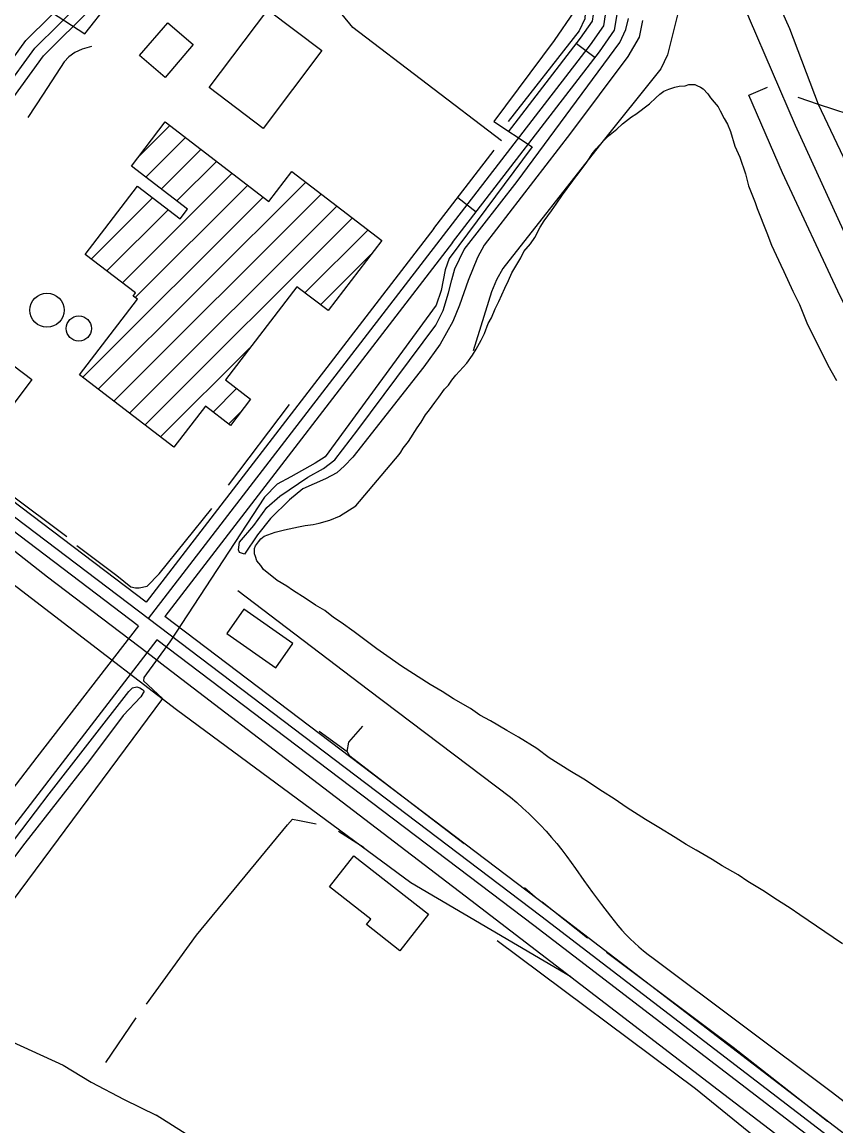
# Model space of a CAD drawing. Extents: x 3324104 to 3361979, y 612876 to 638273.
# Drawn here: x 3355626 to 3356671, y 633497 to 634915 of the extents above; entities that cross this region are included whole.
import ezdxf

# ---------------------------------------------------------------- set-up
doc = ezdxf.new("R2010")
doc.units = 0
for name, color, linetype in [('V-BLDG-OTLN', 7, 'Continuous'), ('V-DOMW-TANK', 7, 'Continuous'), ('V-RAIL-TRAK', 7, 'Continuous'), ('V-ROAD-CNTR', 7, 'Continuous'), ('V-SITE-OTLN', 7, 'Continuous'), ('V-SITE-VEGE', 7, 'Continuous'), ('V-TOPO-SHOR', 7, 'Continuous')]:
    doc.layers.add(name, color=color, linetype=linetype)

msp = doc.modelspace()

# ---------------------------------------------------------------- linework, layer by layer
at = {"layer": 'V-BLDG-OTLN'}
for p, q in [((3355774.9, 634741.5), (3355815.9, 634782.4)), ((3355784.8, 634716.1), (3355836, 634767.1)), ((3355804.9, 634700.8), (3355856, 634751.8)), ((3355824.9, 634685.5), (3355876, 634736.5)), ((3355754.8, 634580.3), (3355896, 634721.2)), ((3355723.9, 634443.6), (3355990.1, 634709.3)), ((3355771.1, 634561.2), (3355916.1, 634705.9)), ((3355743.9, 634428.3), (3356010.2, 634694)), ((3355703.9, 634458.9), (3355936.1, 634690.6)), ((3355714.7, 634610.8), (3355793.5, 634689.4)), ((3355764, 634413), (3356030.2, 634678.7)), ((3355734.8, 634595.5), (3355813.5, 634674.1)), ((3355784, 634397.7), (3356050.2, 634663.4)), ((3355989.4, 634567.4), (3356070.3, 634648.1)), ((3356009.3, 634552.1), (3356073.9, 634616.5)), ((3355804, 634382.4), (3355918, 634496.2)), ((3355871.3, 634414.3), (3355901.6, 634444.6)), ((3355891.3, 634398.9), (3355908.1, 634415.7))]:
    msp.add_line(p, q, dxfattribs=at)
for points in [[(3355866.2, 634831), (3355941.6, 634931), (3356011.1, 634878.6), (3355935.7, 634778.6)], [(3355777, 634872.2), (3355813.3, 634914.4), (3355845.9, 634886.4), (3355809.6, 634844.2)], [(3355809.9, 634786.9), (3355943.1, 634684.9), (3355972.3, 634723.1), (3356087.9, 634634.6), (3356019, 634544.5), (3355978.7, 634575.3), (3355887.2, 634455.7), (3355919.6, 634430.9), (3355893.7, 634397.1), (3355861.4, 634421.9), (3355821.1, 634369.3), (3355699.8, 634462.1), (3355774.1, 634559.2), (3355768.7, 634563.3), (3355771.8, 634567.3), (3355707.2, 634616.8), (3355774.3, 634704.3), (3355829, 634662.5), (3355838.5, 634674.8), (3355766.4, 634730)], [(3355638.5, 634455.9), (3355569.1, 634364.2), (3355440.7, 634461.5), (3355510.4, 634553.6), (3355548.4, 634524.8), (3355561.7, 634542.4), (3355591.3, 634519.9), (3355577.6, 634501.7)], [(3355888.9, 634129.8), (3355952, 634085.7), (3355973.9, 634117), (3355910.7, 634161.1)], [(3356052, 633844.2), (3356148, 633769.3), (3356111.4, 633722.3), (3356068.5, 633755.8), (3356074.1, 633762.9), (3356020.9, 633804.4)]]:
    msp.add_lwpolyline(points, close=True, dxfattribs=at)
at = {"layer": 'V-DOMW-TANK'}
for centre, radius in [((3355658, 634545.1), 21.9), ((3355698.9, 634521.6), 16.1)]:
    msp.add_circle(centre, radius, dxfattribs=at)
at = {"layer": 'V-RAIL-TRAK'}
msp.add_line((3355799, 634096), (3355803.7, 634092.1), dxfattribs=at)
for points in [[(3356215.6, 635761.2), (3356284.7, 635591.1), (3356397, 635315.7), (3356492.2, 635083.5), (3356560, 634919.7), (3356618.9, 634783), (3356687.5, 634633.1), (3356729.4, 634548), (3356813.2, 634386.8), (3356880.5, 634264.7), (3356940.4, 634162), (3356992, 634077.6), (3357074.6, 633949.1), (3357125.6, 633873), (3357175.2, 633801), (3357225.5, 633732.6), (3357325.5, 633598.4), (3357435.2, 633461.4), (3357535.9, 633341.2), (3357622.9, 633243.9), (3357692.7, 633167.7), (3357745.2, 633112.4), (3357828.1, 633029.8)], [(3354055.5, 635430.9), (3354183.6, 635333.8), (3354353.6, 635201), (3354403.8, 635163.8), (3354482.5, 635105.3), (3354789.9, 634866), (3355053.6, 634663.7), (3355406.9, 634400), (3355658.6, 634202.5), (3355799, 634096)], [(3355824.4, 634031.6), (3355686.2, 634137.8), (3355481, 634295.2), (3355259.2, 634467.1), (3355022.1, 634648.9), (3354854.8, 634777), (3354747.5, 634863.7)], [(3355803.7, 634092.1), (3356006.4, 633937.2), (3356202.2, 633787.1), (3356331, 633688.9), (3356519.9, 633543.8), (3356715, 633394.4), (3356973.1, 633198), (3357120.5, 633083.7)], [(3356331, 633688.9), (3356125.3, 633809.3), (3355824.4, 634031.6)]]:
    msp.add_lwpolyline(points, dxfattribs=at)
at = {"layer": 'V-ROAD-CNTR'}
for p, q in [((3356338.2, 634887.8), (3356361.9, 634869.5)), ((3356185.5, 634689.8), (3356209.3, 634671.5))]:
    msp.add_line(p, q, dxfattribs=at)
for points in [[(3358019.6, 632437.2), (3357976, 632476), (3357233.8, 633045.3), (3356292.3, 633766.7), (3355060.3, 634700.7), (3354190.2, 635372.4), (3353533, 635873.8), (3353385.4, 635986.9)], [(3356178.8, 634631.9), (3356367.7, 634876.9), (3356387, 634904.9), (3356391.6, 634932.8), (3356389, 634956), (3356174.4, 635486.3), (3356160, 635510.3), (3356158.1, 635511)], [(3355846.1, 635121.5), (3356114, 635481.7), (3356133.4, 635491.5), (3356151.8, 635495), (3356161, 635479.6), (3356374.3, 634952.3), (3356376.4, 634933.2), (3356372.7, 634910.6), (3356355.5, 634885.8), (3356166.9, 634641)], [(3356250.6, 634774.2), (3356343.4, 634894.6), (3356358.5, 634916.4), (3356361.3, 634933.6), (3356359.6, 634948.6), (3356147.5, 635472.9), (3356144.3, 635478.3), (3356138.3, 635477.2), (3356124, 635469.9), (3355880.5, 635142.6)], [(3355347.2, 634502), (3355371.1, 634535.3), (3355485.2, 634681.2), (3355550.2, 634780.4), (3355630.8, 634891.6), (3355693.7, 634953.9), (3355840.2, 635138.2)], [(3356241.6, 634762.5), (3356051, 634908.3), (3356037.3, 634925), (3356033.3, 634944.4), (3356030, 634970.7), (3356024, 634994.3), (3356014.4, 635011.6), (3355989, 635040.9), (3355887.5, 635118.8), (3355872, 635131.1)], [(3354385.4, 633216.2), (3354715.5, 633651.4), (3354771.9, 633722.9), (3355008.8, 634031.3), (3355072.9, 634111.4), (3355314.1, 634430.3), (3355383.2, 634526.3), (3355497.4, 634672.5), (3355562.5, 634771.9), (3355642.2, 634881.8), (3355704.9, 634943.8), (3355852, 635128.9)], [(3355371.1, 634483.9), (3355395.2, 634517.3), (3355509.6, 634663.7), (3355574.9, 634763.4), (3355653.6, 634872), (3355716.1, 634933.8), (3355863.7, 635119.5)], [(3356155, 634650.2), (3356232.5, 634750.7)], [(3356155, 634650.2), (3355785.3, 634169.9)], [(3356166.9, 634641), (3355788.1, 634148.9)], [(3356178.8, 634631.9), (3355809.2, 634151.8)], [(3355785.3, 634169.9), (3355371.1, 634483.9)], [(3355775.3, 634139.8), (3355353.6, 634459.5)], [(3355903.2, 634185.1), (3356070.8, 634057.5), (3356253.5, 633919.6), (3356261.5, 633912.7), (3356269.3, 633905.6), (3356277, 633898.4), (3356284.5, 633891), (3356291.8, 633883.5), (3356299, 633875.8), (3356306, 633867.9), (3356312.8, 633859.9), (3356319.4, 633851.8), (3356325.9, 633843.5), (3356336.7, 633827.8), (3356347.7, 633812.4), (3356358.8, 633797), (3356370.2, 633781.8), (3356381.8, 633766.8), (3356386.5, 633760.7), (3356391.3, 633754.7), (3356396.4, 633748.9), (3356401.6, 633743.2), (3356407, 633737.7), (3356412.6, 633732.4), (3356418.3, 633727.2), (3356424.2, 633722.2), (3356430.3, 633717.4), (3356436.5, 633712.8), (3356667, 633540.2), (3356968.1, 633308.6)], [(3355775.5, 634139.8), (3355645.1, 633970.8), (3355471, 633744.5)], [(3357973.3, 632497), (3357242.9, 633057.2), (3356301.4, 633778.6), (3355809.2, 634151.8)], [(3355799.2, 634121.5), (3355668.9, 633952.5), (3355485.8, 633714.5), (3355481.2, 633708.6), (3355452.6, 633677.4)], [(3357112.4, 633119.4), (3356283.2, 633754.7), (3355799.1, 634121.8)]]:
    msp.add_lwpolyline(points, dxfattribs=at)
at = {"layer": 'V-SITE-OTLN'}
for points in [[(3355569.1, 634989.4), (3355706.5, 634900.1), (3355797.7, 635016.1)], [(3356334.6, 634928.4), (3356309.3, 634891.6), (3356231.9, 634787.5), (3356281.2, 634755.1), (3356174.4, 634611.5), (3356169.4, 634596.9), (3356164.3, 634570.5), (3356157.9, 634551.7), (3356015.2, 634356.7), (3356002.6, 634348.4), (3355971.1, 634331.2), (3355953.6, 634321.5), (3355937.5, 634304.9), (3355816, 634119), (3355782.2, 634073.2), (3355781.8, 634068.8), (3355806.4, 634046.5), (3355383.1, 633476)]]:
    msp.add_lwpolyline(points, dxfattribs=at)
at = {"layer": 'V-SITE-VEGE'}
for points in [[(3356054.6, 634293.8), (3356110.3, 634359.6), (3356112.4, 634362.7), (3356115.5, 634367.9), (3356122.3, 634376.6), (3356133.3, 634394.1), (3356138.5, 634401.3), (3356144.2, 634410.6), (3356149.4, 634417.3), (3356156.2, 634426.6), (3356161.4, 634433.2), (3356168.7, 634443.5), (3356173.9, 634448.7), (3356178.1, 634455.4), (3356183.3, 634461.5), (3356197.4, 634477), (3356204.7, 634487.2), (3356209.4, 634495), (3356215.7, 634506.8), (3356219.9, 634515.1), (3356224.6, 634528), (3356228.8, 634535.2), (3356233.5, 634547), (3356238.2, 634556.3), (3356246.1, 634573.3), (3356250.8, 634583.1), (3356255, 634592.9), (3356260.2, 634601.7), (3356266.5, 634612.5), (3356270.7, 634620.7), (3356279, 634630.5), (3356284.7, 634638.7), (3356291.6, 634651.6), (3356296.8, 634659.8), (3356306.2, 634672.7), (3356311.9, 634681.5), (3356320.2, 634693.3), (3356333.3, 634711.3), (3356338.5, 634718), (3356345.3, 634727.3), (3356350.5, 634733.9), (3356354.7, 634740.6), (3356358.3, 634745.8), (3356363.5, 634752.5), (3356367.2, 634756.6), (3356373.4, 634763.3), (3356379.1, 634768.9), (3356390.1, 634777.6), (3356397.3, 634784.3), (3356408.8, 634793.5), (3356414.5, 634797.1), (3356432.1, 634810.4), (3356439.9, 634818.1), (3356445.1, 634822.8), (3356450.3, 634826.4), (3356456.6, 634828.9), (3356464.3, 634831.4), (3356470, 634832.9), (3356477.8, 634833.4), (3356482.4, 634834.9), (3356490.2, 634834.9), (3356492.8, 634833.8), (3356497.4, 634831.7), (3356501, 634829.6), (3356506.7, 634822.9), (3356510.3, 634817.7), (3356514.9, 634812.5), (3356520, 634806.3), (3356522.6, 634801.1), (3356527.7, 634791.2), (3356532.3, 634784), (3356535.8, 634774.6), (3356541.4, 634756), (3356548, 634741.5), (3356555.1, 634720.2), (3356559.2, 634704.7), (3356567.8, 634683.4), (3356570.3, 634675.7), (3356582.6, 634644.6), (3356588.7, 634628.5), (3356600.4, 634603.1), (3356604.5, 634594.8), (3356616.2, 634569.4), (3356624.4, 634552.3), (3356634, 634529), (3356641.7, 634512.9), (3356653.9, 634489.5), (3356661.1, 634474.5), (3356672.3, 634454.8)], [(3356679.6, 633731), (3356667.7, 633739.3), (3356625, 633768.6), (3356612.7, 633776.9), (3356593.1, 633789.5), (3356579.7, 633798.3), (3356558.1, 633811.4), (3356545.7, 633819.7), (3356525.1, 633831.2), (3356512.3, 633839.6), (3356491.7, 633851.6), (3356478.8, 633858.9), (3356464.9, 633867.8), (3356443.8, 633880.4), (3356426.8, 633890.8), (3356403.1, 633906), (3356386.6, 633917.4), (3356371.7, 633926.8), (3356347.5, 633942.5), (3356329.5, 633953.5), (3356303.2, 633970.2), (3356287.3, 633982.2), (3356263.6, 633996.8), (3356248.6, 634005.2), (3356227.5, 634017.7), (3356214.1, 634025), (3356201.8, 634033.4), (3356180.1, 634045.9), (3356165.7, 634055.3), (3356150.3, 634064.2), (3356113.2, 634087.7), (3356094.7, 634101.3), (3356081.8, 634110.1), (3356052.5, 634132), (3356036, 634144), (3356026.2, 634150.3), (3356014.9, 634159.2), (3356003.1, 634166), (3355990.7, 634174.3), (3355973.2, 634185.3), (3355966, 634190.5), (3355953.7, 634197.8), (3355936.2, 634211.9), (3355932.6, 634217.1), (3355927.5, 634223.3), (3355925.9, 634228.5), (3355924.4, 634232.1), (3355924.5, 634238.8), (3355926, 634242.4), (3355929.7, 634247.6), (3355932.8, 634251.2), (3355937, 634254.8), (3355951, 634259.9), (3355962.9, 634262.9), (3355981, 634266.9), (3355989.8, 634268.4), (3356000.1, 634269.9), (3356007.4, 634271.4), (3356021.4, 634275.4), (3356033.8, 634280.5), (3356054.6, 634293.8)]]:
    msp.add_lwpolyline(points, dxfattribs=at)
at = {"layer": 'V-TOPO-SHOR'}
for p, q in [((3355891, 634320.2), (3355969.6, 634424.1)), ((3355801.9, 634206.6), (3355869.9, 634290.4)), ((3356007.5, 634004.3), (3356043.5, 633978.4)), ((3356065.6, 633854.4), (3356032.4, 633875.5)), ((3356285.1, 633791.1), (3356271.3, 633803)), ((3356352.3, 633738.4), (3356294.1, 633784.7)), ((3355733.6, 633578.7), (3355772.4, 633636))]:
    msp.add_line(p, q, dxfattribs=at)
for points in [[(3355985.3, 636409.9), (3356038, 636277.3), (3356063.4, 636220.8), (3356100.4, 636130.8), (3356158.6, 635981.6), (3356230, 635828.7), (3356271.7, 635726.2), (3356348.5, 635542), (3356409.4, 635388.5), (3356468.4, 635253.9), (3356519.8, 635119.9), (3356562.2, 635018.1), (3356611.6, 634907.1), (3356648.7, 634809.9)], [(3356185.7, 635661.3), (3356280.2, 635422), (3356418, 635094.1), (3356472.1, 634963), (3356473.4, 634951.1), (3356468.4, 634926.1), (3356454.9, 634873.3), (3356446.4, 634855.3), (3356367.1, 634756.3), (3356243.7, 634598.5), (3356235.2, 634583.9), (3356228.9, 634568.6), (3356205.4, 634492.9)], [(3355895, 635138.5), (3355942.8, 635205.7), (3356094.3, 635399.6), (3356126.6, 635440.4), (3356132.9, 635443.9), (3356137.7, 635441.7), (3356145.3, 635436.1), (3356159.1, 635407.5), (3356234.4, 635220.6), (3356343.4, 634958.9), (3356349.5, 634933.8), (3356348.7, 634919.2), (3356341.6, 634904), (3356250.4, 634787.7)], [(3356423.1, 634917.4), (3356418.8, 634895.8), (3356404, 634870.9), (3356330.4, 634772.5), (3356219.5, 634628.5), (3356211, 634612.6), (3356199, 634583.4), (3356187.7, 634551.5), (3356179.2, 634530.7), (3356163, 634501.6), (3356142, 634472.5), (3356050.8, 634356.2), (3356040.3, 634345.1), (3356030.5, 634336.1), (3356015.8, 634328.5), (3355986.5, 634315.5), (3355969.7, 634301.7), (3355945.2, 634277.5), (3355928.4, 634256.7), (3355911.5, 634231.8), (3355905.3, 634233.9), (3355903.9, 634237.4), (3355905.3, 634247.1), (3355923.6, 634268.6), (3355940.4, 634291.5), (3355957.2, 634306), (3355992.9, 634330.8), (3356013.1, 634341.8), (3356027.8, 634352.8), (3356057.3, 634391.6), (3356157.6, 634525.9), (3356166.8, 634544.7), (3356173.9, 634567.6), (3356178.2, 634584.3), (3356181.7, 634598.1), (3356193.7, 634623.1), (3356261.8, 634710.4), (3356393.7, 634889), (3356401.5, 634905.7), (3356405.1, 634919.6)], [(3355715.1, 634883.9), (3355703, 634880.5), (3355693.8, 634876.3), (3355685.9, 634870.6), (3355680.2, 634864.3), (3355652.9, 634822.5), (3355633.4, 634792.8)], [(3357488.8, 633340.8), (3357361, 633490.5), (3357247.1, 633629.7), (3357185, 633714.3), (3357084.4, 633863.2), (3357001, 633991), (3356930, 634103.5), (3356845.4, 634250.9), (3356752.5, 634412.9), (3356676.9, 634563), (3356602.8, 634721.4), (3356559.6, 634821.2), (3356583.3, 634831.5)], [(3356622.4, 634818.6), (3356648.7, 634809.9), (3356706.2, 634791), (3356804.8, 634761.2), (3356856.9, 634749), (3357016.6, 634693), (3357119.4, 634665.9), (3357263.9, 634623.9), (3357486.1, 634555), (3357744.4, 634473.3), (3357940.3, 634417.8), (3358017.4, 634397.2), (3358208.3, 634335.4), (3358442.4, 634272), (3358686.1, 634192.5), (3358914.6, 634128.4), (3359149.4, 634058.7)], [(3356648.7, 634809.9), (3356724.9, 634649.4), (3356909.1, 634289.2), (3356982.1, 634167.7), (3357098.5, 633979.7), (3357260.4, 633738), (3357410.9, 633545)], [(3355564.8, 634343.4), (3355608.6, 634310.4), (3355683.5, 634254.4)], [(3355696.2, 634243), (3355747.8, 634204.2), (3355765.5, 634189.9), (3355771.9, 634188.4), (3355776.2, 634188.4), (3355786.8, 634190.4), (3355801.9, 634206.6)], [(3355533.9, 633729.7), (3355529.1, 633718.4), (3355525.1, 633719.1), (3355514.5, 633724.5), (3355518.5, 633735.1), (3355555, 633785), (3355660.8, 633923.8), (3355763.3, 634055.2), (3355768, 634059.9), (3355773.4, 634061.2), (3355777.4, 634059.8), (3355780.7, 634057.8), (3355782.7, 634055.8), (3355778.6, 634048.5), (3355755.7, 634024.6), (3355712.6, 633966.8), (3355629.7, 633860.6), (3355583.8, 633800.1)], [(3356193.7, 633859.8), (3356095.4, 633934.9), (3356046.9, 633972.1), (3356043.5, 633978.4), (3356045.6, 633990.2), (3356063.9, 634010.9)], [(3355786, 633653.7), (3355849.9, 633742.3), (3355967, 633884.2), (3355973.3, 633891.2), (3355982.4, 633889.7), (3356003.9, 633885.4)], [(3356621, 633438.9), (3356490.9, 633544.8), (3356236.1, 633735)], [(3356660.4, 633502.7), (3356539.2, 633598.1), (3356376.5, 633720.2)], [(3355541.6, 633677.1), (3355533, 633662.2), (3355529.4, 633653.7), (3355530, 633648), (3355534.9, 633641.6), (3355557.6, 633630.7), (3355678.7, 633575.1), (3355714.8, 633553.5), (3355757.3, 633531.2), (3355798.3, 633511)], [(3355852.2, 632686.8), (3355917.2, 632843.6), (3356009.1, 633062.9), (3356099.3, 633247.4), (3356108.5, 633267.5), (3356110.7, 633278.7), (3356109.3, 633284.9), (3356093.4, 633304.5), (3356051.3, 633345.1), (3356004.8, 633377.4), (3355919.6, 633434.4), (3355798.3, 633511)]]:
    msp.add_lwpolyline(points, dxfattribs=at)

doc.saveas('drawing.dxf')
